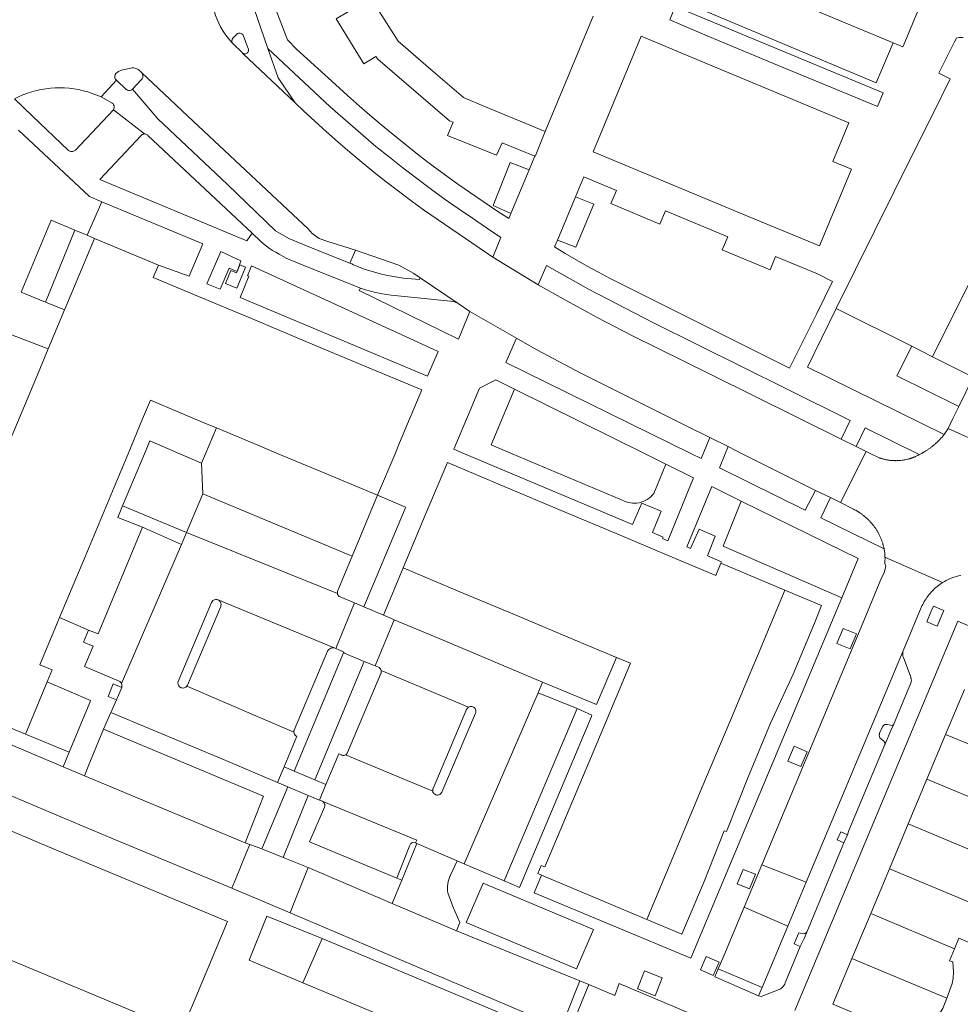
# Model space of a CAD drawing. Header units: metres. Extents: x 89888 to 94270, y 464165 to 468904.
# Tile 264 of 369: x 92623 to 92722, y 467442 to 467546. Entities that reach past the tile are written whole.
import ezdxf

# ---------------------------------------------------------------- set-up
doc = ezdxf.new("R2010")
doc.units = ezdxf.units.M
for name, color, linetype, lineweight in [('B_BEBOUWINGSGRENS_0', 251, 'CONTINUOUS', 13), ('B_TUSSENMUUR_0', 251, 'CONTINUOUS', 13), ('G_GRENS_ALGEMEEN_0', 251, 'CONTINUOUS', 13), ('T_CULTUURGRENS_0', 251, 'CONTINUOUS', 13), ('V_WEGGRENS_0', 251, 'CONTINUOUS', 13)]:
    doc.layers.add(name, color=color, linetype=linetype, lineweight=lineweight)

msp = doc.modelspace()

# ---------------------------------------------------------------- linework, layer by layer
at = {"layer": 'B_BEBOUWINGSGRENS_0'}
for p, q in [((92683.53, 467545.93), (92678.51, 467533.81)), ((92683.53, 467531.69), (92688.56, 467543.83)), ((92719.82, 467539.94), (92721.47, 467543.25)), ((92631.18, 467522.59), (92637.89, 467519.78)), ((92626.33, 467511), (92628.04, 467515.09)), ((92716.98, 467511.27), (92709.03, 467515.25)), ((92719.16, 467510.17), (92716.98, 467511.27)), ((92696.94, 467488.51), (92703.67, 467485.68)), ((92669.55, 467485.51), (92663.59, 467488.01)), ((92626.21, 467476.03), (92623.93, 467470.56)), ((92722.51, 467475.24), (92720.54, 467470.53)), ((92720.54, 467470.53), (92718.57, 467465.83)), ((92718.57, 467465.83), (92716.6, 467461.13)), ((92716.6, 467461.13), (92714.63, 467456.41)), ((92689.16, 467451.1), (92678.1, 467455.75)), ((92714.63, 467456.41), (92712.67, 467451.71)), ((92712.67, 467451.71), (92710.69, 467446.99)), ((92720.25, 467441.74), (92720.65, 467442.84))]:
    msp.add_line(p, q, dxfattribs=at)
for points in [[(92678.51, 467533.81), (92672.07, 467536.49), (92669.93, 467537.38), (92666.49, 467540.35), (92663.05, 467543.32), (92661.61, 467545.61), (92660.17, 467547.9), (92659.15, 467552.35), (92658.12, 467556.8), (92658.32, 467559.49), (92658.51, 467562.18)], [(92688.56, 467543.83), (92694.01, 467541.55), (92699.47, 467539.28), (92704.93, 467537.01), (92710.38, 467534.73), (92708.7, 467530.69), (92710.65, 467529.87), (92707.29, 467521.81), (92699.9, 467524.88), (92694.45, 467527.15), (92688.99, 467529.42), (92683.53, 467531.69)], [(92721.47, 467543.25), (92721.69, 467543.61), (92721.93, 467543.68), (92722.19, 467543.69), (92722.39, 467543.7)], [(92709.03, 467515.25), (92711.07, 467519.34), (92713.11, 467523.43), (92715.15, 467527.53), (92717.18, 467531.62), (92719.22, 467535.71), (92721.03, 467539.34), (92719.82, 467539.94)], [(92727.32, 467526.54), (92725.28, 467522.45), (92723.24, 467518.35), (92721.2, 467514.26), (92719.16, 467510.17)], [(92628.04, 467515.09), (92628.19, 467515.43), (92631.18, 467522.59)], [(92637.89, 467519.78), (92637.35, 467518.48), (92641.69, 467516.67), (92647.65, 467514.18), (92653.61, 467511.68), (92659.58, 467509.19), (92665.54, 467506.7), (92663.22, 467501.15), (92662.74, 467500), (92660.91, 467495.63)], [(92646.16, 467519.14), (92646.1, 467518.98), (92645.51, 467519.22), (92644.93, 467517.87), (92646.11, 467517.37), (92646.75, 467518.89), (92647.04, 467519.57)], [(92647.04, 467519.57), (92646.44, 467519.83), (92646.16, 467519.14)], [(92619.2, 467493.97), (92621.73, 467500), (92622.2, 467501.12), (92625.19, 467508.28), (92626.33, 467511)], [(92644, 467502.71), (92643.02, 467503.11), (92637.06, 467505.61), (92636.24, 467503.66), (92634.71, 467500), (92633.25, 467496.5), (92630.26, 467489.34), (92627.52, 467482.8)], [(92650.47, 467500), (92648.99, 467500.62), (92644, 467502.71)], [(92660.91, 467495.63), (92654.95, 467498.12), (92650.47, 467500)], [(92663.59, 467488.01), (92665.91, 467493.53), (92668.24, 467499.07)], [(92668.24, 467499.07), (92674.2, 467496.56), (92680.16, 467494.05), (92686.12, 467491.54), (92692.08, 467489.03), (92696.4, 467487.21), (92696.94, 467488.51)], [(92685.97, 467478.61), (92681.48, 467480.49), (92675.51, 467483), (92669.55, 467485.51)], [(92703.67, 467485.68), (92703.52, 467485.33), (92700.77, 467478.76), (92700.19, 467477.39), (92697.87, 467471.85), (92694.96, 467464.93), (92692.06, 467458.02), (92689.16, 467451.1)], [(92627.52, 467482.8), (92627.26, 467482.19), (92625.44, 467477.83), (92626.74, 467477.29), (92626.21, 467476.03)], [(92683.91, 467469.58), (92686.81, 467476.5), (92687.44, 467477.99), (92685.97, 467478.61)], [(92623.93, 467470.56), (92616.67, 467473.6), (92612.02, 467475.54)], [(92678.1, 467455.75), (92677.72, 467455.91), (92678.09, 467456.78), (92678.46, 467456.62), (92681, 467462.67), (92683.91, 467469.58)], [(92618.9, 467461.86), (92626.3, 467458.76), (92631.05, 467456.78), (92645.15, 467450.88), (92642.45, 467444.43)], [(92642.45, 467444.43), (92640.32, 467439.34), (92622.81, 467446.66), (92615.89, 467449.55), (92606.4, 467453.52)], [(92721.48, 467448.02), (92721.94, 467449.12), (92723.58, 467448.43), (92725.09, 467452.04)], [(92720.65, 467442.84), (92721.22, 467444.38), (92721.32, 467444.93), (92721.36, 467445.58), (92721.33, 467446.17), (92721.3, 467446.64), (92720.94, 467446.74), (92721.48, 467448.02)], [(92710.69, 467446.99), (92708.69, 467442.2), (92716.36, 467438.98), (92716.39, 467439.06), (92717.53, 467438.58), (92718.01, 467439.73), (92718.33, 467439.59), (92718.49, 467439.74), (92719.42, 467440.51), (92720.25, 467441.74)]]:
    msp.add_lwpolyline(points, dxfattribs=at)
at = {"layer": 'B_TUSSENMUUR_0'}
for p, q in [((92720.54, 467470.53), (92729.35, 467466.84)), ((92718.57, 467465.83), (92726.26, 467462.61)), ((92716.6, 467461.13), (92725.41, 467457.43)), ((92714.63, 467456.41), (92725.09, 467452.04)), ((92712.67, 467451.71), (92721.48, 467448.02)), ((92710.69, 467446.99), (92720.65, 467442.84))]:
    msp.add_line(p, q, dxfattribs=at)
at = {"layer": 'G_GRENS_ALGEMEEN_0'}
msp.add_lwpolyline([(92644, 467502.71), (92642.83, 467500), (92642.4, 467499.02)], dxfattribs=at)
at = {"layer": 'T_CULTUURGRENS_0'}
for p, q in [((92631.97, 467526.45), (92630.41, 467522.93)), ((92658.23, 467489.23), (92660.91, 467495.63)), ((92660.91, 467495.63), (92663.85, 467494.38)), ((92659.45, 467483.92), (92658.47, 467484.33)), ((92674.2, 467455.14), (92681.84, 467473.23)), ((92632.14, 467471.07), (92632.91, 467472.81)), ((92683.37, 467472.39), (92675.8, 467454.47)), ((92623.93, 467470.56), (92628.54, 467468.66)), ((92650.4, 467465.47), (92651.47, 467465.02)), ((92651, 467457.59), (92653.62, 467464.11)), ((92653.62, 467464.11), (92654.8, 467463.63)), ((92647.5, 467458.96), (92647.01, 467459.16)), ((92648.75, 467458.53), (92647.5, 467458.96)), ((92653.76, 467459.25), (92662.93, 467455.44)), ((92653.61, 467456.57), (92651, 467457.59)), ((92662.44, 467452.77), (92653.61, 467456.57)), ((92662.93, 467455.44), (92663.45, 467455.22)), ((92663.45, 467455.22), (92662.44, 467452.77)), ((92675.8, 467454.47), (92674.2, 467455.14))]:
    msp.add_line(p, q, dxfattribs=at)
for points in [[(92629.12, 467523.47), (92626.64, 467524.51), (92623.47, 467516.96), (92626.03, 467515.91)], [(92691.18, 467498.91), (92689.89, 467495.82), (92689.74, 467495.64), (92689.58, 467495.47), (92689.4, 467495.33), (92689.21, 467495.2), (92689.01, 467495.08), (92688.8, 467494.99), (92688.58, 467494.91), (92688.36, 467494.85), (92688.13, 467494.82), (92687.9, 467494.81), (92687.67, 467494.81), (92687.44, 467494.84), (92687.21, 467494.89), (92686.99, 467494.96), (92675.03, 467500), (92672.81, 467500.94), (92675.28, 467506.79)], [(92699.07, 467495.03), (92697.19, 467490.28), (92709.65, 467484.86)], [(92663.85, 467494.38), (92663.79, 467494.25), (92659.45, 467483.92)], [(92656.68, 467485.33), (92656.68, 467485.39), (92656.68, 467485.45), (92656.7, 467485.5), (92656.71, 467485.56), (92656.74, 467485.62), (92658.23, 467489.23)], [(92658.47, 467484.33), (92656.96, 467484.96), (92656.87, 467485.01), (92656.8, 467485.07), (92656.75, 467485.15), (92656.71, 467485.23), (92656.68, 467485.33)], [(92681.84, 467473.23), (92683.41, 467472.54), (92683.37, 467472.39)], [(92632.91, 467472.81), (92644.96, 467467.78), (92650.4, 467465.47)], [(92647.01, 467459.16), (92648.93, 467464.05), (92632.14, 467471.07)], [(92651.47, 467465.02), (92649.2, 467459.6), (92648.75, 467458.53)], [(92655.07, 467463.52), (92655.18, 467463.46), (92655.25, 467463.38), (92655.31, 467463.29), (92655.35, 467463.2), (92655.36, 467463.09), (92655.35, 467462.99), (92655.32, 467462.89), (92653.76, 467459.25)], [(92654.8, 467463.63), (92654.85, 467463.61), (92655.07, 467463.52)]]:
    msp.add_lwpolyline(points, dxfattribs=at)
at = {"layer": 'V_WEGGRENS_0'}
for p, q in [((92694.44, 467551.73), (92715.02, 467543.13)), ((92646.52, 467550.83), (92649.38, 467542.55)), ((92715.02, 467543.13), (92713.26, 467538.95)), ((92652.26, 467536.83), (92646.76, 467542.03)), ((92631.87, 467537.45), (92633.48, 467539.22)), ((92639.1, 467537.23), (92636.14, 467540)), ((92635.18, 467538.27), (92637.85, 467535.17)), ((92622.77, 467537.25), (92624.64, 467535.47)), ((92633.17, 467536.11), (92636.43, 467533.57)), ((92678.51, 467533.81), (92677.46, 467531.21)), ((92677.4, 467531.24), (92676.8, 467529.8)), ((92677.46, 467531.21), (92677.4, 467531.24)), ((92676.8, 467529.8), (92674.9, 467525.21)), ((92681.68, 467526.97), (92682.54, 467529.08)), ((92679.79, 467522.42), (92681.68, 467526.97)), ((92683.61, 467526.19), (92681.68, 467526.97)), ((92631.97, 467526.45), (92642.54, 467522.02)), ((92674.9, 467525.21), (92674.67, 467524.68)), ((92629.12, 467523.47), (92626.03, 467515.91)), ((92630.41, 467522.93), (92629.12, 467523.47)), ((92631.18, 467522.59), (92630.41, 467522.93)), ((92679.48, 467521.7), (92679.79, 467522.42)), ((92644.43, 467521.22), (92646.54, 467520.25)), ((92658, 467520), (92658.58, 467521.36)), ((92672.99, 467520.63), (92677.76, 467517.72)), ((92646.54, 467520.25), (92646.16, 467519.14)), ((92647.67, 467519.73), (92667.25, 467510.72)), ((92664.71, 467518.9), (92665.36, 467518.46)), ((92665.36, 467518.46), (92669.37, 467515.76)), ((92626.03, 467515.91), (92628.04, 467515.09)), ((92669.37, 467515.76), (92670.6, 467514.93)), ((92670.6, 467514.93), (92675.49, 467512.13)), ((92723.44, 467508.02), (92719.16, 467510.17)), ((92673.32, 467507.75), (92675.28, 467506.79)), ((92721.92, 467504.96), (92723.44, 467508.02)), ((92720.79, 467502.66), (92720.39, 467502.01)), ((92724.94, 467500.78), (92720.79, 467502.66)), ((92695.8, 467501.7), (92697.7, 467500.75)), ((92709.57, 467501.54), (92711.13, 467500.75)), ((92697.7, 467500.75), (92699.19, 467500)), ((92699.19, 467500), (92706.89, 467496.15)), ((92712.19, 467500.24), (92709.5, 467494.87)), ((92712.19, 467500.24), (92711.13, 467500.75)), ((92642.4, 467499.02), (92642.54, 467495.8)), ((92691.18, 467498.91), (92694.08, 467497.48)), ((92642.54, 467495.8), (92640.85, 467491.74)), ((92658.23, 467489.23), (92642.54, 467495.8)), ((92696.01, 467496.55), (92699.07, 467495.03)), ((92706.89, 467496.15), (92708.44, 467495.39)), ((92699.07, 467495.03), (92711.34, 467489)), ((92708.44, 467495.39), (92709.5, 467494.87)), ((92640.85, 467491.74), (92634.14, 467494.54)), ((92636.21, 467492.27), (92640.31, 467490.47)), ((92640.31, 467490.47), (92640.85, 467491.74)), ((92640.85, 467491.74), (92656.68, 467485.33)), ((92640.31, 467490.47), (92634.02, 467475.86)), ((92711.34, 467489), (92709.65, 467484.86)), ((92714.17, 467489.15), (92720.21, 467486.46)), ((92661.52, 467483.04), (92663.59, 467488.01)), ((92709.65, 467484.86), (92693.78, 467447.04)), ((92658.47, 467484.33), (92656.51, 467479.53)), ((92661.52, 467483.04), (92659.45, 467483.92)), ((92716.08, 467479.3), (92717.98, 467483.85)), ((92630.57, 467481.48), (92627.52, 467482.8)), ((92660.64, 467477.73), (92662.66, 467482.56)), ((92704.69, 467441.53), (92721.83, 467482.42)), ((92721.83, 467482.42), (92741.21, 467474.03)), ((92656.33, 467479.61), (92656.51, 467479.53)), ((92705.91, 467455.03), (92716.08, 467479.3)), ((92657.33, 467479.08), (92652.16, 467466.68)), ((92654.32, 467465.77), (92659.49, 467478.18)), ((92657.33, 467479.08), (92659.49, 467478.18)), ((92659.49, 467478.18), (92660.64, 467477.73)), ((92670.43, 467473.37), (92661.28, 467477.22)), ((92634.04, 467475.46), (92633.49, 467474.16)), ((92640.87, 467475.58), (92652.12, 467470.75)), ((92678.22, 467476.02), (92677.77, 467474.9)), ((92633.49, 467474.16), (92632.98, 467472.97)), ((92677.77, 467474.9), (92669.99, 467456.94)), ((92677.77, 467474.9), (92681.84, 467473.23)), ((92630.69, 467473.88), (92628.54, 467468.66)), ((92632.91, 467472.81), (92632.98, 467472.97)), ((92628.54, 467468.66), (92627.89, 467467.13)), ((92657.55, 467468.39), (92666.7, 467464.56)), ((92630.13, 467466.19), (92627.89, 467467.13)), ((92651.1, 467467.12), (92650.4, 467465.47)), ((92652.16, 467466.68), (92651.1, 467467.12)), ((92647.01, 467459.16), (92630.13, 467466.19)), ((92652.16, 467466.68), (92654.32, 467465.77)), ((92655.46, 467465.27), (92654.32, 467465.77)), ((92651.47, 467465.02), (92653.62, 467464.11)), ((92655.46, 467465.27), (92654.8, 467463.63)), ((92710.23, 467459.99), (92709.86, 467459.16)), ((92647.12, 467458.06), (92647.5, 467458.96)), ((92648.75, 467458.53), (92651, 467457.59)), ((92665.04, 467459.09), (92663.45, 467455.22)), ((92664.9, 467459.15), (92665.04, 467459.09)), ((92669.24, 467457.27), (92665.04, 467459.09)), ((92647.12, 467458.06), (92645.97, 467455.28)), ((92653.61, 467456.57), (92653.2, 467455.51)), ((92669.99, 467456.94), (92669.24, 467457.27)), ((92701.25, 467456.85), (92699.39, 467452.4)), ((92705.91, 467455.03), (92701.25, 467456.85)), ((92653.2, 467455.51), (92652.07, 467452.69)), ((92677.34, 467453.9), (92678.1, 467455.75)), ((92645.97, 467455.28), (92645.6, 467454.38)), ((92703.96, 467450.38), (92705.91, 467455.03)), ((92651.71, 467451.78), (92645.6, 467454.38)), ((92693.78, 467447.04), (92677.34, 467453.9)), ((92652.07, 467452.69), (92651.71, 467451.78)), ((92669.2, 467449.9), (92662.44, 467452.77)), ((92699.39, 467452.4), (92703.96, 467450.38)), ((92651.71, 467451.78), (92680.16, 467439.71)), ((92703.96, 467450.38), (92701.27, 467443.96)), ((92669.2, 467449.9), (92682.15, 467444.66)), ((92705.95, 467449.78), (92705.67, 467449.09)), ((92655.08, 467449.09), (92653.05, 467444.43)), ((92705.67, 467449.09), (92705.28, 467448.25)), ((92696.64, 467445.9), (92696.29, 467445.09)), ((92701.27, 467443.96), (92696.64, 467445.9)), ((92682.15, 467444.66), (92681.72, 467443.6)), ((92683.07, 467444.28), (92682.15, 467444.66)), ((92683.07, 467444.28), (92685.8, 467443.13)), ((92681.72, 467443.6), (92680.58, 467440.76)), ((92688.18, 467443.82), (92690.06, 467443.08)), ((92700.9, 467443.07), (92701.27, 467443.96)), ((92701.18, 467443.02), (92700.9, 467443.07))]:
    msp.add_line(p, q, dxfattribs=at)
for points in [[(92694.44, 467551.73), (92692.73, 467547.53), (92713.26, 467538.95)], [(92656.88, 467549.73), (92657.59, 467546.82), (92657.84, 467546.44), (92656.55, 467545.64), (92659.46, 467540.94), (92660.73, 467541.7), (92660.93, 467541.43), (92668.46, 467534.94), (92668.82, 467534.8), (92668.26, 467533.41), (92673.38, 467531.34), (92673.97, 467532.64), (92677.4, 467531.24)], [(92645.68, 467543.1), (92645.39, 467543.42), (92645.12, 467543.75), (92644.87, 467544.09), (92644.63, 467544.45), (92644.42, 467544.82), (92644.23, 467545.2), (92644.05, 467545.59), (92643.9, 467545.99), (92643.77, 467546.4), (92643.67, 467546.81), (92643.58, 467547.23), (92643.52, 467547.65), (92643.49, 467548.08)], [(92674.67, 467524.68), (92673.32, 467525.56), (92671.98, 467526.46), (92670.65, 467527.37), (92669.33, 467528.3), (92668.02, 467529.24), (92666.73, 467530.2), (92665.44, 467531.18), (92664.17, 467532.17), (92662.91, 467533.18), (92661.6, 467534.27), (92660.31, 467535.37), (92659.02, 467536.48), (92657.76, 467537.62), (92656.5, 467538.77), (92652.4, 467542.47), (92651.43, 467543.44), (92649.71, 467548.04)], [(92695.76, 467543.76), (92703.31, 467540.62), (92711.27, 467537.31), (92713.39, 467536.45), (92713.98, 467537.87), (92692.14, 467546.95), (92691.57, 467545.55), (92695.76, 467543.76)], [(92718, 467547.39), (92716.12, 467542.86), (92716.06, 467542.73), (92715.02, 467543.13)], [(92646.76, 467542.03), (92646.85, 467542), (92646.94, 467541.98), (92647.03, 467541.98), (92647.12, 467542.01), (92647.2, 467542.05), (92647.26, 467542.12), (92647.31, 467542.19), (92647.34, 467542.28), (92647.35, 467542.37), (92647.34, 467542.46), (92647.3, 467542.55), (92646.84, 467543.84), (92646.8, 467543.93), (92646.74, 467544.01), (92646.66, 467544.08), (92646.58, 467544.12), (92646.48, 467544.15), (92646.38, 467544.16), (92646.29, 467544.15), (92646.19, 467544.11), (92646.11, 467544.06), (92646.04, 467543.99), (92645.76, 467543.68), (92645.69, 467543.61), (92645.65, 467543.53), (92645.62, 467543.45), (92645.6, 467543.36), (92645.61, 467543.27), (92645.63, 467543.18), (92645.68, 467543.1)], [(92645.68, 467543.1), (92645.79, 467542.99), (92646.65, 467542.14), (92646.76, 467542.03)], [(92652.26, 467536.83), (92650.48, 467539.45), (92649.38, 467542.55)], [(92649.38, 467542.55), (92655.93, 467536.4), (92660.73, 467532.25), (92662.14, 467531.12), (92663.56, 467530.01), (92664.99, 467528.91), (92666.43, 467527.84), (92667.89, 467526.77), (92669.37, 467525.73), (92670.85, 467524.71), (92672.34, 467523.7), (92673.85, 467522.71), (92672.99, 467520.63)], [(92635.13, 467540.52), (92634.01, 467540.26), (92633.69, 467540.12), (92633.43, 467539.9), (92633.37, 467539.82), (92633.34, 467539.74), (92633.31, 467539.64), (92633.31, 467539.55), (92633.33, 467539.45), (92633.36, 467539.36), (92633.41, 467539.28), (92633.48, 467539.22)], [(92636.14, 467540), (92636.03, 467540.12), (92635.9, 467540.23), (92635.77, 467540.33), (92635.62, 467540.4), (92635.46, 467540.46), (92635.3, 467540.5), (92635.13, 467540.52)], [(92633.48, 467539.22), (92634.49, 467538.28), (92634.56, 467538.22), (92634.65, 467538.17), (92634.74, 467538.14), (92634.83, 467538.13), (92634.93, 467538.14), (92635.02, 467538.17), (92635.1, 467538.21), (92635.18, 467538.27)], [(92635.18, 467538.27), (92636.11, 467539.27), (92636.18, 467539.35), (92636.23, 467539.43), (92636.26, 467539.53), (92636.27, 467539.63), (92636.27, 467539.73), (92636.24, 467539.83), (92636.2, 467539.92), (92636.14, 467540)], [(92631.87, 467537.45), (92631.42, 467537.65), (92630.95, 467537.83), (92630.48, 467537.98), (92630, 467538.11), (92629.52, 467538.22), (92629.03, 467538.31), (92628.54, 467538.37), (92628.04, 467538.4), (92627.55, 467538.42), (92627.05, 467538.41), (92626.55, 467538.37), (92626.06, 467538.31), (92625.57, 467538.23), (92625.09, 467538.12), (92624.61, 467537.99), (92624.14, 467537.84), (92623.67, 467537.67), (92623.22, 467537.47), (92622.77, 467537.25)], [(92633.17, 467536.11), (92633.22, 467536.21), (92633.25, 467536.32), (92633.25, 467536.43), (92633.24, 467536.53), (92633.19, 467536.63), (92633.13, 467536.72), (92633.05, 467536.8), (92631.87, 467537.45)], [(92658.58, 467521.36), (92656.71, 467521.96), (92655.67, 467522.26), (92654.77, 467522.6), (92654.29, 467522.95), (92654.14, 467523.05), (92654, 467523.16), (92653.88, 467523.29), (92653.76, 467523.42), (92653.66, 467523.57), (92640.99, 467535.45), (92639.77, 467536.6), (92639.1, 467537.23)], [(92628.83, 467531.72), (92628.91, 467531.73), (92628.99, 467531.75), (92629.06, 467531.78), (92629.13, 467531.82), (92629.19, 467531.87), (92633.17, 467536.11)], [(92672.99, 467520.63), (92665.71, 467525.61), (92664.39, 467526.58), (92663.09, 467527.56), (92661.79, 467528.55), (92660.51, 467529.57), (92659.25, 467530.6), (92657.99, 467531.65), (92656.76, 467532.71), (92655.53, 467533.8), (92654.33, 467534.9), (92653.13, 467536.01), (92652.26, 467536.83)], [(92624.64, 467535.47), (92628.47, 467531.84), (92628.53, 467531.79), (92628.6, 467531.76), (92628.68, 467531.73), (92628.76, 467531.72), (92628.83, 467531.72)], [(92637.85, 467535.17), (92645.16, 467528.25), (92650.19, 467523.4), (92651.58, 467522.6), (92653.85, 467521.65), (92658, 467520)], [(92623.19, 467533.97), (92630.67, 467527.01), (92631.97, 467526.45)], [(92631.75, 467528.77), (92636.08, 467533.39), (92636.13, 467533.45), (92636.2, 467533.5), (92636.27, 467533.54), (92636.35, 467533.56), (92636.43, 467533.57)], [(92636.43, 467533.57), (92636.51, 467533.57), (92636.59, 467533.55), (92636.67, 467533.52), (92636.74, 467533.47), (92636.79, 467533.42), (92647.73, 467523.14)], [(92676.8, 467529.8), (92674.83, 467530.58), (92673.02, 467526.07), (92674.9, 467525.21)], [(92682.54, 467529.08), (92685.97, 467527.63), (92685.4, 467526.28), (92690.54, 467524.08), (92691.14, 467525.5), (92697.66, 467522.78), (92697.08, 467521.4), (92702.12, 467519.31), (92702.69, 467520.69), (92707.07, 467518.87), (92707.21, 467518.8)], [(92647.73, 467523.14), (92647.18, 467522.35), (92631.75, 467528.77)], [(92679.79, 467522.42), (92681.71, 467521.67), (92683.61, 467526.19)], [(92659.1, 467517.38), (92652.57, 467519.99), (92651.32, 467520.51), (92650.57, 467520.95), (92650.22, 467521.14), (92649.88, 467521.34), (92649.56, 467521.55), (92649.24, 467521.78), (92648.93, 467522.03), (92648.63, 467522.28), (92647.73, 467523.14)], [(92642.54, 467522.02), (92641.13, 467518.62), (92637.89, 467519.78)], [(92706.97, 467514.66), (92704.16, 467508.99), (92686.43, 467517.83), (92685.25, 467518.43), (92684.08, 467519.06), (92682.91, 467519.69), (92681.76, 467520.35), (92680.61, 467521.02), (92679.48, 467521.7)], [(92646.16, 467519.14), (92645.32, 467519.48), (92644.39, 467517.27), (92642.99, 467517.83), (92644.43, 467521.22)], [(92658.58, 467521.36), (92663.13, 467519.79), (92664.71, 467518.9)], [(92667.25, 467510.72), (92666.15, 467508.15), (92646.48, 467516.39), (92647.4, 467518.62), (92647.24, 467518.68), (92647.67, 467519.73)], [(92665.36, 467518.46), (92665.29, 467518.3), (92664.87, 467518.33), (92664.46, 467518.36), (92664.04, 467518.39), (92663.63, 467518.44), (92663.21, 467518.5), (92662.58, 467518.6), (92661.95, 467518.72), (92661.33, 467518.85), (92660.71, 467519.01), (92660.09, 467519.19), (92659.48, 467519.38), (92658.39, 467519.83), (92658.19, 467519.92), (92658, 467520)], [(92677.76, 467517.72), (92678.63, 467519.77), (92683.04, 467517.28), (92689.88, 467513.75), (92703.82, 467506.81), (92710.53, 467503.49), (92709.57, 467501.54)], [(92707.21, 467518.8), (92708.66, 467518.07), (92706.97, 467514.66)], [(92709.57, 467501.54), (92695.88, 467508.33), (92687.59, 467512.41), (92683.96, 467514.29), (92680.37, 467516.25), (92677.76, 467517.72)], [(92670.6, 467514.93), (92669.38, 467512.03), (92658.97, 467517.14), (92659.1, 467517.38)], [(92659.1, 467517.38), (92659.63, 467517.21), (92660.16, 467517.05), (92660.7, 467516.92), (92661.25, 467516.8), (92661.79, 467516.71), (92662.34, 467516.64), (92668.56, 467516.02), (92668.98, 467515.93), (92669.37, 467515.76)], [(92720.39, 467502.01), (92706.04, 467509.07), (92709.03, 467515.25)], [(92626.33, 467511), (92621.83, 467512.72), (92614.81, 467495.91), (92619.2, 467493.97)], [(92695.8, 467501.7), (92695.09, 467500), (92694.87, 467499.49), (92693.85, 467500), (92674.37, 467509.57), (92675.49, 467512.13)], [(92675.49, 467512.13), (92677.63, 467510.9), (92682.23, 467508.47), (92693.16, 467502.99), (92695.8, 467501.7)], [(92716.98, 467511.27), (92715.4, 467508.18), (92721.92, 467504.96)], [(92668.92, 467500.46), (92670.62, 467504.52), (92671.61, 467506.87), (92673.32, 467507.75)], [(92675.28, 467506.79), (92688.98, 467500), (92691.18, 467498.91)], [(92721.92, 467504.96), (92721.29, 467503.68), (92720.79, 467502.66)], [(92711.13, 467500.75), (92712.1, 467502.72), (92717.77, 467499.9)], [(92720.39, 467502.01), (92720.28, 467501.88), (92720.17, 467501.75), (92720.05, 467501.63), (92719.94, 467501.5), (92719.82, 467501.38), (92719.76, 467501.32), (92719.7, 467501.26), (92719.64, 467501.21), (92719.58, 467501.15), (92719.51, 467501.09), (92719.45, 467501.03), (92719.39, 467500.98), (92719.32, 467500.92), (92719.26, 467500.87), (92719.19, 467500.82), (92719.13, 467500.77), (92719.08, 467500.72), (92719.02, 467500.68), (92718.96, 467500.64), (92718.9, 467500.59), (92718.84, 467500.55), (92718.78, 467500.5), (92718.72, 467500.46), (92718.66, 467500.42), (92718.6, 467500.38), (92718.54, 467500.34), (92718.47, 467500.3), (92718.41, 467500.26), (92718.35, 467500.22), (92718.29, 467500.18), (92718.22, 467500.14), (92718.16, 467500.11), (92718.09, 467500.07), (92718.03, 467500.03), (92717.96, 467500), (92717.87, 467499.95), (92717.77, 467499.9)], [(92634.14, 467494.54), (92636.43, 467500), (92637, 467501.35), (92640.14, 467500), (92642.4, 467499.02)], [(92694.08, 467497.48), (92691.37, 467490.84), (92690.83, 467491.08), (92690.88, 467491.24), (92689.76, 467491.73), (92690.68, 467493.96), (92688.66, 467494.82), (92687.68, 467492.57), (92670.02, 467500), (92668.92, 467500.46)], [(92706.89, 467496.15), (92705.79, 467494.07), (92696.79, 467498.52), (92697.39, 467500), (92697.7, 467500.75)], [(92717.77, 467499.9), (92717.72, 467499.87), (92717.67, 467499.85), (92717.62, 467499.82), (92717.57, 467499.8), (92717.52, 467499.77), (92717.46, 467499.74), (92717.39, 467499.71), (92717.33, 467499.68), (92717.26, 467499.66), (92717.21, 467499.64), (92717.16, 467499.61), (92717.11, 467499.59), (92717.05, 467499.57), (92717, 467499.55), (92716.95, 467499.54), (92716.9, 467499.52), (92716.84, 467499.5), (92716.79, 467499.48), (92716.73, 467499.47), (92716.62, 467499.44), (92716.52, 467499.41), (92716.41, 467499.39), (92716.3, 467499.36), (92716.18, 467499.34), (92716.07, 467499.32), (92715.96, 467499.31), (92715.85, 467499.29), (92715.74, 467499.28), (92715.63, 467499.27), (92715.56, 467499.27), (92715.49, 467499.27), (92715.41, 467499.27), (92715.35, 467499.26), (92715.29, 467499.26), (92715.23, 467499.27), (92715.18, 467499.27), (92715.12, 467499.27), (92715.06, 467499.27), (92715.01, 467499.27), (92714.95, 467499.28), (92714.89, 467499.28), (92714.84, 467499.28), (92714.78, 467499.29), (92714.73, 467499.3), (92714.67, 467499.3), (92714.61, 467499.31), (92714.56, 467499.32), (92714.5, 467499.33), (92714.45, 467499.34), (92714.39, 467499.34), (92714.34, 467499.35), (92714.28, 467499.37), (92714.23, 467499.38), (92714.16, 467499.39), (92714.09, 467499.41), (92714.02, 467499.43), (92713.95, 467499.45), (92713.9, 467499.46), (92713.84, 467499.48), (92713.79, 467499.49), (92713.74, 467499.51), (92713.68, 467499.53), (92713.62, 467499.55), (92713.55, 467499.57), (92713.48, 467499.6), (92713.42, 467499.62), (92712.67, 467500), (92712.34, 467500.17), (92712.19, 467500.24)], [(92696.94, 467488.51), (92697.02, 467488.65), (92695.53, 467489.28), (92696.35, 467491.33), (92694.65, 467492.09), (92693.77, 467490.05), (92693.36, 467490.22), (92696.01, 467496.55)], [(92714.08, 467490), (92707.45, 467493.26), (92708.44, 467495.39)], [(92709.5, 467494.87), (92709.65, 467494.79), (92710.73, 467494.25), (92710.85, 467494.19), (92710.98, 467494.12), (92711.1, 467494.06), (92711.22, 467493.99), (92711.34, 467493.91), (92711.4, 467493.88), (92711.46, 467493.84), (92711.52, 467493.8), (92711.58, 467493.76), (92711.64, 467493.72), (92711.69, 467493.68), (92711.75, 467493.64), (92711.81, 467493.6), (92711.86, 467493.56), (92711.92, 467493.51), (92712.03, 467493.42), (92712.13, 467493.33), (92712.24, 467493.24), (92712.34, 467493.15), (92712.44, 467493.05), (92712.49, 467493), (92712.54, 467492.95), (92712.59, 467492.9), (92712.63, 467492.84), (92712.68, 467492.79), (92712.73, 467492.74), (92712.77, 467492.69), (92712.82, 467492.63), (92712.86, 467492.58), (92712.91, 467492.52), (92712.95, 467492.47), (92712.99, 467492.41), (92713.04, 467492.36), (92713.08, 467492.3), (92713.12, 467492.24), (92713.16, 467492.18), (92713.2, 467492.13), (92713.23, 467492.07), (92713.27, 467492.01), (92713.31, 467491.95), (92713.35, 467491.89), (92713.38, 467491.83), (92713.41, 467491.77), (92713.45, 467491.71), (92713.48, 467491.65), (92713.52, 467491.57), (92713.57, 467491.49), (92713.6, 467491.41), (92713.64, 467491.33), (92713.67, 467491.27), (92713.7, 467491.2), (92713.73, 467491.14), (92713.75, 467491.08), (92713.78, 467491.01), (92713.8, 467490.95), (92713.83, 467490.88), (92713.85, 467490.81), (92713.88, 467490.75), (92713.9, 467490.68), (92713.93, 467490.6), (92713.95, 467490.51), (92713.96, 467490.47), (92713.98, 467490.43), (92713.99, 467490.39), (92714, 467490.34), (92714.02, 467490.26), (92714.04, 467490.17), (92714.05, 467490.13), (92714.06, 467490.09), (92714.07, 467490.05), (92714.08, 467490)], [(92634.14, 467494.54), (92633.63, 467493.3), (92636.21, 467492.27)], [(92636.21, 467492.27), (92631.57, 467481.08), (92630.57, 467481.48)], [(92714.08, 467490), (92714.1, 467489.91), (92714.11, 467489.81), (92714.12, 467489.72), (92714.14, 467489.62), (92714.15, 467489.53), (92714.16, 467489.43), (92714.16, 467489.33), (92714.17, 467489.24), (92714.17, 467489.19), (92714.17, 467489.15)], [(92714.17, 467489.15), (92714.17, 467489.09), (92714.18, 467489.03), (92714.18, 467488.97), (92714.18, 467488.91), (92714.17, 467488.85), (92714.17, 467488.78), (92714.17, 467488.7), (92714.16, 467488.62), (92714.16, 467488.54), (92714.15, 467488.47)], [(92714.15, 467488.47), (92714.25, 467488.24), (92714.2, 467487.89), (92714.04, 467487.43), (92713.82, 467486.97), (92711.85, 467482.19), (92704.74, 467465.21), (92701.25, 467456.85)], [(92717.98, 467483.85), (92718.05, 467484.01), (92718.13, 467484.16), (92718.21, 467484.32), (92718.29, 467484.47), (92718.38, 467484.62), (92718.48, 467484.77), (92718.58, 467484.91), (92718.68, 467485.05), (92718.79, 467485.19), (92718.9, 467485.33), (92719.01, 467485.46), (92719.13, 467485.58), (92719.26, 467485.71), (92719.38, 467485.83), (92719.51, 467485.94), (92719.65, 467486.06), (92719.78, 467486.16), (92719.92, 467486.27), (92720.07, 467486.37), (92720.21, 467486.46)], [(92720.21, 467486.46), (92720.41, 467486.58), (92720.61, 467486.69), (92720.81, 467486.79), (92721.02, 467486.88), (92721.23, 467486.97), (92721.45, 467487.04), (92721.67, 467487.11), (92721.9, 467487.17), (92722.12, 467487.22)], [(92706.77, 467482.21), (92707.51, 467484.05), (92703.67, 467485.68)], [(92640.87, 467475.58), (92640.79, 467475.5), (92640.7, 467475.45), (92640.6, 467475.41), (92640.49, 467475.39), (92640.38, 467475.4), (92640.28, 467475.43), (92640.19, 467475.47), (92640.11, 467475.53), (92640.05, 467475.61), (92639.99, 467475.69), (92639.96, 467475.79), (92639.95, 467475.88), (92639.95, 467475.98), (92639.97, 467476.08), (92643.46, 467484.39), (92643.52, 467484.49), (92643.6, 467484.57), (92643.69, 467484.63), (92643.79, 467484.67), (92643.9, 467484.69), (92644.01, 467484.69), (92644.12, 467484.66), (92644.18, 467484.64)], [(92644.18, 467484.64), (92644.28, 467484.57), (92644.36, 467484.49), (92644.42, 467484.4), (92644.46, 467484.29), (92644.47, 467484.18), (92644.46, 467484.07), (92644.43, 467483.96), (92640.95, 467475.7), (92640.92, 467475.65), (92640.87, 467475.58)], [(92656.33, 467479.61), (92644.58, 467484.48), (92644.18, 467484.64)], [(92720.13, 467483.05), (92719.64, 467481.9), (92718.56, 467482.36), (92719.03, 467483.46)], [(92719.03, 467483.46), (92719.26, 467483.99), (92720.34, 467483.53), (92720.13, 467483.05)], [(92662.66, 467482.56), (92662.51, 467482.62), (92661.52, 467483.04)], [(92678.22, 467476.02), (92667.78, 467480.41), (92662.66, 467482.56)], [(92630.57, 467481.48), (92630.02, 467480.21), (92631.04, 467479.78), (92630.14, 467477.65), (92633.76, 467476.13), (92633.83, 467476.09), (92633.89, 467476.05), (92633.94, 467475.99), (92633.99, 467475.93), (92634.02, 467475.86)], [(92689.16, 467451.1), (92692.85, 467449.56), (92695.18, 467455.1), (92697.27, 467460.4), (92697.52, 467460.34), (92699.76, 467465.96), (92702.14, 467471.69), (92704.54, 467476.84), (92706.77, 467482.21)], [(92710.53, 467479.5), (92711.18, 467481.09), (92709.78, 467481.66), (92709.12, 467480.08), (92710.53, 467479.5)], [(92652.12, 467470.75), (92652.11, 467470.8), (92652.11, 467470.84), (92652.12, 467470.89), (92652.13, 467470.93), (92652.14, 467470.98), (92655.66, 467479.28), (92655.72, 467479.37), (92655.8, 467479.45), (92655.89, 467479.52), (92655.99, 467479.57), (92656.1, 467479.6), (92656.21, 467479.61), (92656.33, 467479.61)], [(92656.51, 467479.53), (92657.38, 467479.17), (92657.33, 467479.08)], [(92716.08, 467479.3), (92716.06, 467479.2), (92716.04, 467479.13), (92716.04, 467479.02), (92716.04, 467478.95), (92716.04, 467478.88), (92716.05, 467478.81), (92716.06, 467478.74), (92716.08, 467478.67), (92716.1, 467478.6), (92716.87, 467476.54), (92716.89, 467476.49), (92716.9, 467476.44), (92716.92, 467476.39), (92716.93, 467476.34), (92716.93, 467476.28), (92716.94, 467476.23), (92716.94, 467476.17), (92716.93, 467476.12), (92716.93, 467476.07), (92716.92, 467476.01), (92715.06, 467471.54)], [(92685.97, 467478.61), (92683.88, 467473.66), (92678.22, 467476.02)], [(92661.28, 467477.22), (92661.29, 467477.16), (92661.29, 467477.09), (92661.28, 467477.03), (92661.27, 467476.97), (92661.25, 467476.91), (92657.75, 467468.63), (92657.72, 467468.57), (92657.69, 467468.52), (92657.65, 467468.47), (92657.6, 467468.43), (92657.55, 467468.39)], [(92660.64, 467477.73), (92661, 467477.6), (92661.08, 467477.54), (92661.15, 467477.48), (92661.21, 467477.4), (92661.26, 467477.31), (92661.28, 467477.22)], [(92626.21, 467476.03), (92630.78, 467474.09), (92630.69, 467473.88)], [(92633.49, 467474.16), (92632.63, 467474.49), (92633.16, 467475.85), (92634.04, 467475.46)], [(92634.02, 467475.86), (92634.05, 467475.78), (92634.07, 467475.7), (92634.07, 467475.62), (92634.06, 467475.54), (92634.04, 467475.46)], [(92670.43, 467473.37), (92670.38, 467473.33), (92670.33, 467473.29), (92670.29, 467473.24), (92670.26, 467473.19), (92670.23, 467473.13), (92666.73, 467464.85), (92666.71, 467464.8), (92666.69, 467464.74), (92666.69, 467464.68), (92666.69, 467464.62), (92666.7, 467464.56)], [(92666.7, 467464.56), (92666.72, 467464.47), (92666.77, 467464.39), (92666.82, 467464.31), (92666.9, 467464.25), (92666.98, 467464.21), (92667.02, 467464.19), (92667.12, 467464.16), (92667.23, 467464.16), (92667.33, 467464.18), (92667.43, 467464.22), (92667.52, 467464.28), (92667.59, 467464.35), (92667.64, 467464.45), (92671.18, 467472.74), (92671.21, 467472.84), (92671.22, 467472.94), (92671.21, 467473.04), (92671.18, 467473.14), (92671.13, 467473.23), (92671.06, 467473.31), (92670.98, 467473.37), (92670.89, 467473.42), (92670.8, 467473.44), (92670.7, 467473.45), (92670.61, 467473.44), (92670.51, 467473.41), (92670.43, 467473.37)], [(92630.13, 467466.19), (92630.59, 467467.32), (92632.14, 467471.07)], [(92714.17, 467469.45), (92714.18, 467469.51), (92714.18, 467469.57), (92714.17, 467469.61), (92714.15, 467469.68), (92714.13, 467469.72), (92714.11, 467469.76), (92714.08, 467469.8), (92714.05, 467469.83), (92714.01, 467469.86), (92713.69, 467470.08), (92713.66, 467470.13), (92713.63, 467470.18), (92713.61, 467470.24), (92713.59, 467470.29), (92713.58, 467470.35), (92713.57, 467470.41), (92713.57, 467470.47), (92713.58, 467470.52), (92713.59, 467470.58), (92713.6, 467470.64), (92713.9, 467471.31), (92713.93, 467471.37), (92713.96, 467471.42), (92714.01, 467471.47), (92714.06, 467471.51), (92714.11, 467471.54), (92714.17, 467471.56), (92714.23, 467471.58), (92714.29, 467471.58), (92714.36, 467471.58), (92714.42, 467471.57), (92714.75, 467471.49), (92714.82, 467471.47), (92714.92, 467471.48), (92714.99, 467471.5), (92715.06, 467471.54)], [(92715.06, 467471.54), (92714.8, 467470.93), (92714.44, 467470.08), (92714.17, 467469.45)], [(92627.89, 467467.13), (92622.6, 467469.35), (92622.2, 467469.54), (92621.79, 467469.71), (92621.36, 467469.86), (92620.94, 467469.99), (92620.5, 467470.09), (92620.06, 467470.18), (92619.62, 467470.24), (92619.18, 467470.28), (92618.73, 467470.29), (92618.28, 467470.29), (92617.84, 467470.26), (92617.39, 467470.21), (92610.17, 467469.57)], [(92651.1, 467467.12), (92652.41, 467470.34), (92652.32, 467470.39), (92652.24, 467470.46), (92652.18, 467470.55), (92652.14, 467470.65), (92652.12, 467470.75)], [(92705.32, 467467.15), (92705.99, 467468.71), (92704.65, 467469.29), (92703.97, 467467.73), (92705.32, 467467.15)], [(92714.17, 467469.45), (92710.39, 467460.43), (92710.23, 467459.99)], [(92657.55, 467468.39), (92657.48, 467468.35), (92657.39, 467468.33), (92657.31, 467468.32), (92657.23, 467468.33), (92657.14, 467468.35), (92657.1, 467468.37), (92656.82, 467468.49), (92655.46, 467465.27)], [(92627.66, 467461.88), (92621.29, 467464.58), (92621.1, 467464.66), (92620.92, 467464.74), (92620.73, 467464.81), (92620.55, 467464.88), (92620.36, 467464.94), (92620.17, 467465), (92619.98, 467465.05), (92619.78, 467465.1), (92619.59, 467465.14), (92619.4, 467465.18), (92619, 467465.25), (92618.61, 467465.3), (92618.21, 467465.33), (92617.82, 467465.34), (92617.42, 467465.33), (92601.91, 467463.9), (92600.69, 467463.78)], [(92655.07, 467463.52), (92665.01, 467459.41), (92664.9, 467459.15)], [(92645.6, 467454.38), (92632.97, 467459.64), (92627.66, 467461.88)], [(92709.86, 467459.16), (92709.16, 467459.46), (92709.53, 467460.3), (92710.23, 467459.99)], [(92662.93, 467455.44), (92664.23, 467458.74), (92664.4, 467459.06), (92664.58, 467459.17), (92664.86, 467459.16), (92664.9, 467459.15)], [(92709.86, 467459.16), (92709.68, 467458.72), (92705.95, 467449.78)], [(92669.24, 467457.27), (92668.57, 467455.74), (92668.46, 467455.52), (92668.38, 467455.3), (92668.32, 467455.07), (92668.27, 467454.84), (92668.24, 467454.6), (92668.23, 467454.36), (92668.24, 467454.12), (92668.28, 467453.89), (92668.79, 467452.47), (92669.54, 467450.78), (92669.2, 467449.9)], [(92674.2, 467455.14), (92670.62, 467456.67), (92669.99, 467456.94)], [(92699.94, 467454.31), (92700.56, 467455.84), (92699.27, 467456.36), (92698.65, 467454.83), (92699.94, 467454.31)], [(92671.97, 467454.9), (92670.19, 467450.77), (92681.79, 467445.93)], [(92681.79, 467445.93), (92683.57, 467450.06), (92671.97, 467454.9)], [(92699.39, 467452.4), (92697.26, 467447.29), (92696.64, 467445.9)], [(92655.08, 467449.09), (92649.29, 467451.45), (92647.42, 467446.83), (92653.05, 467444.43)], [(92705.28, 467448.25), (92704.62, 467448.54), (92704.97, 467449.38), (92705.13, 467449.71), (92705.46, 467449.62), (92705.63, 467449.6), (92705.76, 467449.64), (92705.95, 467449.78)], [(92653.05, 467444.43), (92677.06, 467434.43), (92678.92, 467439.13), (92655.08, 467449.09)], [(92705.28, 467448.25), (92703.7, 467444.46), (92703.64, 467444.29), (92703.56, 467444.15), (92703.46, 467444.03), (92703.34, 467443.92), (92703.2, 467443.83), (92703.06, 467443.76), (92701.18, 467443.02)], [(92696.76, 467446.62), (92695.41, 467447.21), (92694.8, 467445.81), (92696.15, 467445.22), (92696.76, 467446.62)], [(92690.06, 467443.08), (92690.79, 467444.96), (92688.91, 467445.7), (92688.18, 467443.82)], [(92696.29, 467445.09), (92696.4, 467445.04), (92700.9, 467443.07)], [(92680.56, 467439.53), (92681.06, 467439.31), (92683.07, 467444.28)], [(92694.63, 467440.84), (92686.26, 467444.37), (92685.8, 467443.13)]]:
    msp.add_lwpolyline(points, dxfattribs=at)

doc.saveas('drawing.dxf')
